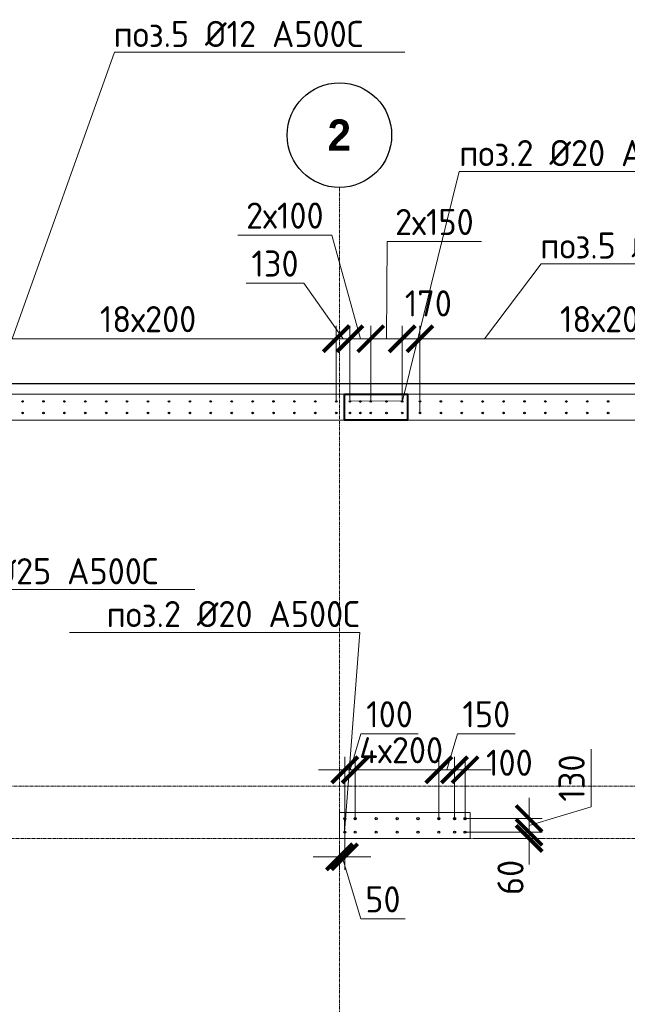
# Model space of a CAD drawing. Header units: millimetres. Extents: x -56135 to 1694203, y -446411 to -23139.
# Tile 270 of 311: x 961801 to 967611, y -67056 to -57638. Entities that reach past the tile are written whole.
import ezdxf
from ezdxf import colors
from ezdxf.entities.mleader import LeaderData, LeaderLine
from ezdxf.math import Vec2, Vec3

# ---------------------------------------------------------------- set-up
doc = ezdxf.new("R2010")
doc.units = ezdxf.units.MM
for name, pattern in [('01 Штриховая _4 мм_', [6, 3.5, -2.5]), ('______5', [1100, 800, -100, 100, -100]), ('HIDDEN2', [4.7625, 3.175, -1.5875]), ('осевая', [50.8, 31.75, -6.35, 6.35, -6.35])]:
    doc.linetypes.add(name, pattern=pattern)
for name, color, linetype, lineweight in [('0 Фундамент', 5, 'Continuous', 30), ('1 Стены', 3, 'Continuous', 30), ('Оси', 40, '______5', 18), ('подоснова', 151, 'Continuous', 5), ('РАЗМЕРЫ', 1, 'Continuous', 9), ('СТЕНЫ', 3, 'Continuous', 30)]:
    doc.layers.add(name, color=color, linetype=linetype, lineweight=lineweight)
doc.styles.add('Century Gothic', font='GOTHIC.TTF')
doc.styles.add('GOST-2.304_Type-B', font='GOST_Common.ttf')
doc.dimstyles.new('СПДС', dxfattribs={"dimscale": 100, "dimtxt": 2.5, "dimasz": 2.5, "dimexe": 1.25, "dimexo": 0, "dimtad": 1, "dimdec": 0, "dimtxsty": 'GOST-2.304_Type-B', "dimblk": 'ARCHTICK', "dimcen": 2.5, "dimdle": 2, "dimadec": 0, "dimazin": 2, "dimtfac": 0.75, "dimtdec": 0, "dimtmove": 1, "dimatfit": 3, "dimfxl": 1, "dimtolj": 1, "dimarcsym": 1})

# ---------------------------------------------------------------- blocks, each defined once
blk = doc.blocks.new('NSY101')
at = {"color": 0, "linetype": 'ByBlock', "lineweight": -2}
blk.add_circle((0, 0), 50, dxfattribs=at)
blk = doc.blocks.new('оси 2.2-2.3')
at = {"layer": 'Оси', "color": 16, "linetype": 'осевая', "lineweight": 0, "transparency": 33554687}
for p, q in [((478554.9, -104267.9), (478554.9, -134893.5)), ((468076.3, -106495.4), (524372.9, -106495.4)), ((468076.3, -109995.4), (524372.9, -109995.4)), ((468653.8, -110495.4), (523696.4, -110495.4))]:
    blk.add_line(p, q, dxfattribs=at)
at = {"layer": 'Оси', "color": 16, "linetype": 'Continuous', "lineweight": 25, "transparency": 33554687, "xscale": 9.999999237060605, "yscale": 9.999999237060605, "zscale": 9.999999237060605}
blk.add_blockref('NSY101', (478554.4, -103767.9), dxfattribs=at)
at = {"layer": 'Оси', "color": 16, "linetype": 'Continuous', "lineweight": 25, "transparency": 33554687, "insert": (478554.4, -103767.9), "char_height": 300, "width": 385, "attachment_point": 5, "style": 'Century Gothic'}
blk.add_mtext('\\A1;{\\fCentury Gothic|i0|b1;\\H300.000000;\\W1.000000;\\C16;2}\\P', dxfattribs=at)
blk = doc.blocks.new('стены тп')
at = {"layer": '1 Стены', "color": 252, "linetype": 'HIDDEN2', "lineweight": 0, "true_color": 0x939598}
for p, q in [((909390.6, -187275.6), (862265.6, -187275.6)), ((862590.6, -187525.6), (889390.4, -187525.6)), ((867940.4, -191275.6), (866690.6, -191275.6)), ((866690.6, -191275.6), (866690.6, -191525.6)), ((867940.4, -191525.6), (867940.4, -191275.6)), ((866690.6, -191525.6), (867940.4, -191525.6))]:
    blk.add_line(p, q, dxfattribs=at)
blk = doc.blocks.new('_None')
blk = doc.blocks.new('_ArchTick')
at = {"color": 0, "linetype": 'ByBlock', "const_width": 0.15}
blk.add_lwpolyline([(-0.5, -0.5), (0.5, 0.5)], dxfattribs=at)
blk = doc.blocks.new('*D1613')
at = {"layer": 'DEFPOINTS', "color": 0, "transparency": 16777216}
for p in [(965627.8, -60689.9), (965627.8, -61388.1, -720), (969227.8, -61388.1, -720)]:
    blk.add_point(p, dxfattribs=at)
at = {"layer": 'РАЗМЕРЫ', "color": 0, "lineweight": -2, "transparency": 16777216}
for p, q in [((965627.8, -61388.1), (965627.8, -60564.9)), ((969227.8, -61388.1), (969227.8, -60564.9)), ((969427.8, -60689.9), (965427.8, -60689.9))]:
    blk.add_line(p, q, dxfattribs=at)
at = {"layer": 'РАЗМЕРЫ', "color": 0, "lineweight": -2, "transparency": 16777216, "xscale": 250, "yscale": 250, "zscale": 250, "rotation": 180}
blk.add_blockref('_ArchTick', (965627.8, -60689.9), dxfattribs=at)
at = {"layer": 'РАЗМЕРЫ', "color": 0, "lineweight": -2, "transparency": 16777216, "xscale": 250, "yscale": 250, "zscale": 250}
blk.add_blockref('_ArchTick', (969227.8, -60689.9), dxfattribs=at)
at = {"layer": 'РАЗМЕРЫ', "color": 0, "transparency": 16777216, "insert": (967427.8, -60502.4), "char_height": 250, "attachment_point": 5, "style": 'GOST-2.304_Type-B'}
blk.add_mtext('\\A1;18х200', dxfattribs=at)
blk = doc.blocks.new('*D1987')
at = {"layer": 'DEFPOINTS', "color": 0, "transparency": 16777216}
for p in [(965458.3, -60689.9), (965458.3, -61289.6), (965627.8, -61289.9, -720)]:
    blk.add_point(p, dxfattribs=at)
at = {"layer": 'РАЗМЕРЫ', "color": 0, "lineweight": -2, "transparency": 16777216}
for p, q in [((965458.3, -61289.6), (965458.3, -60564.9)), ((965627.8, -61289.9), (965627.8, -60564.9)), ((965827.8, -60689.9), (965258.3, -60689.9))]:
    blk.add_line(p, q, dxfattribs=at)
at = {"layer": 'РАЗМЕРЫ', "color": 0, "lineweight": -2, "transparency": 16777216, "xscale": 250, "yscale": 250, "zscale": 250, "rotation": 180}
blk.add_blockref('_ArchTick', (965458.3, -60689.9), dxfattribs=at)
at = {"layer": 'РАЗМЕРЫ', "color": 0, "lineweight": -2, "transparency": 16777216, "xscale": 250, "yscale": 250, "zscale": 250}
blk.add_blockref('_ArchTick', (965627.8, -60689.9), dxfattribs=at)
at = {"layer": 'РАЗМЕРЫ', "color": 0, "transparency": 16777216, "insert": (965708.7, -60351.9), "char_height": 250, "attachment_point": 5, "style": 'GOST-2.304_Type-B'}
blk.add_mtext('\\A1;170', dxfattribs=at)
blk = doc.blocks.new('*D1988')
at = {"layer": 'DEFPOINTS', "color": 0, "transparency": 16777216}
for p in [(964828.1, -60689.9), (964828.1, -61289.6, -720), (964958.3, -61289.6)]:
    blk.add_point(p, dxfattribs=at)
at = {"layer": 'РАЗМЕРЫ', "color": 0, "lineweight": -2, "transparency": 16777216}
for p, q in [((964517.4, -60158.6), (963967.4, -60158.6)), ((964893.2, -60689.9), (964517.4, -60158.6)), ((964828.1, -61289.6), (964828.1, -60564.9)), ((964958.3, -61289.6), (964958.3, -60564.9)), ((965158.3, -60689.9), (964628.1, -60689.9))]:
    blk.add_line(p, q, dxfattribs=at)
at = {"layer": 'РАЗМЕРЫ', "color": 0, "lineweight": -2, "transparency": 16777216, "xscale": 250, "yscale": 250, "zscale": 250, "rotation": 180}
blk.add_blockref('_ArchTick', (964828.1, -60689.9), dxfattribs=at)
at = {"layer": 'РАЗМЕРЫ', "color": 0, "lineweight": -2, "transparency": 16777216, "xscale": 250, "yscale": 250, "zscale": 250}
blk.add_blockref('_ArchTick', (964958.3, -60689.9), dxfattribs=at)
at = {"layer": 'РАЗМЕРЫ', "color": 0, "transparency": 16777216, "insert": (964242.4, -59971.1), "char_height": 250, "attachment_point": 5, "style": 'GOST-2.304_Type-B'}
blk.add_mtext('\\A1;130', dxfattribs=at)
blk = doc.blocks.new('*D1989')
at = {"layer": 'DEFPOINTS', "color": 0, "transparency": 16777216}
for p in [(961228.3, -60689.9), (961228.3, -61289.4, -720), (964828.1, -61289.6, -720)]:
    blk.add_point(p, dxfattribs=at)
at = {"layer": 'РАЗМЕРЫ', "color": 0, "lineweight": -2, "transparency": 16777216}
for p, q in [((961228.3, -61289.4), (961228.3, -60564.9)), ((964828.1, -61289.6), (964828.1, -60564.9)), ((965028.1, -60689.9), (961028.3, -60689.9))]:
    blk.add_line(p, q, dxfattribs=at)
at = {"layer": 'РАЗМЕРЫ', "color": 0, "lineweight": -2, "transparency": 16777216, "xscale": 250, "yscale": 250, "zscale": 250, "rotation": 180}
blk.add_blockref('_ArchTick', (961228.3, -60689.9), dxfattribs=at)
at = {"layer": 'РАЗМЕРЫ', "color": 0, "lineweight": -2, "transparency": 16777216, "xscale": 250, "yscale": 250, "zscale": 250}
blk.add_blockref('_ArchTick', (964828.1, -60689.9), dxfattribs=at)
at = {"layer": 'РАЗМЕРЫ', "color": 0, "transparency": 16777216, "insert": (963028.2, -60502.4), "char_height": 250, "attachment_point": 5, "style": 'GOST-2.304_Type-B'}
blk.add_mtext('\\A1;18х200', dxfattribs=at)
blk = doc.blocks.new('*D2002')
at = {"layer": 'DEFPOINTS', "color": 0, "transparency": 16777216}
for p in [(965158, -60689.9), (965158, -61289.9), (965458.3, -61289.6)]:
    blk.add_point(p, dxfattribs=at)
at = {"layer": 'РАЗМЕРЫ', "color": 0, "lineweight": -2, "transparency": 16777216}
for p, q in [((965308.1, -60689.9), (965316.1, -59760.8)), ((965316.1, -59760.8), (966216.1, -59760.8)), ((965158, -61289.9), (965158, -60564.9)), ((965458.3, -61289.6), (965458.3, -60564.9)), ((965658.3, -60689.9), (964958, -60689.9))]:
    blk.add_line(p, q, dxfattribs=at)
at = {"layer": 'РАЗМЕРЫ', "color": 0, "lineweight": -2, "transparency": 16777216, "xscale": 250, "yscale": 250, "zscale": 250, "rotation": 180}
blk.add_blockref('_ArchTick', (965158, -60689.9), dxfattribs=at)
at = {"layer": 'РАЗМЕРЫ', "color": 0, "lineweight": -2, "transparency": 16777216, "xscale": 250, "yscale": 250, "zscale": 250}
blk.add_blockref('_ArchTick', (965458.3, -60689.9), dxfattribs=at)
at = {"layer": 'РАЗМЕРЫ', "color": 0, "transparency": 16777216, "insert": (965766.1, -59573.3), "char_height": 250, "attachment_point": 5, "style": 'GOST-2.304_Type-B'}
blk.add_mtext('\\A1;2х150', dxfattribs=at)
blk = doc.blocks.new('*D1588')
at = {"layer": 'DEFPOINTS', "color": 0, "transparency": 16777216}
for p in [(964958.3, -60689.9), (964958.3, -60824.9), (965158, -61289.9)]:
    blk.add_point(p, dxfattribs=at)
at = {"layer": 'РАЗМЕРЫ', "color": 0, "lineweight": -2, "transparency": 16777216}
for p, q in [((964786.2, -59699.4), (963886.2, -59699.4)), ((965058.1, -60689.9), (964786.2, -59699.4)), ((964958.3, -60824.9), (964958.3, -60564.9)), ((965158, -61289.9), (965158, -60564.9)), ((965358, -60689.9), (964758.3, -60689.9))]:
    blk.add_line(p, q, dxfattribs=at)
at = {"layer": 'РАЗМЕРЫ', "color": 0, "lineweight": -2, "transparency": 16777216, "xscale": 250, "yscale": 250, "zscale": 250, "rotation": 180}
blk.add_blockref('_ArchTick', (964958.3, -60689.9), dxfattribs=at)
at = {"layer": 'РАЗМЕРЫ', "color": 0, "lineweight": -2, "transparency": 16777216, "xscale": 250, "yscale": 250, "zscale": 250}
blk.add_blockref('_ArchTick', (965158, -60689.9), dxfattribs=at)
at = {"layer": 'РАЗМЕРЫ', "color": 0, "transparency": 16777216, "insert": (964336.2, -59511.9), "char_height": 250, "attachment_point": 5, "style": 'GOST-2.304_Type-B'}
blk.add_mtext('\\A1;2х100', dxfattribs=at)
blk = doc.blocks.new('*D1547')
at = {"layer": 'DEFPOINTS', "color": 0, "transparency": 16777216}
for p in [(965959.5, -64812.7), (965959.5, -65290), (966059.5, -65290)]:
    blk.add_point(p, dxfattribs=at)
at = {"layer": 'РАЗМЕРЫ', "color": 0, "lineweight": -2, "transparency": 16777216}
for p, q in [((965959.5, -65290), (965959.5, -64687.7)), ((966059.5, -65290), (966059.5, -64687.7)), ((965959.5, -64812.7), (965709.5, -64812.7)), ((966059.5, -64812.7), (965959.5, -64812.7)), ((966059.5, -64812.7), (966309.5, -64812.7))]:
    blk.add_line(p, q, dxfattribs=at)
at = {"layer": 'РАЗМЕРЫ', "color": 0, "lineweight": -2, "transparency": 16777216, "xscale": 250, "yscale": 250, "zscale": 250}
blk.add_blockref('_ArchTick', (965959.5, -64812.7), dxfattribs=at)
at = {"layer": 'РАЗМЕРЫ', "color": 0, "lineweight": -2, "transparency": 16777216, "xscale": 250, "yscale": 250, "zscale": 250, "rotation": 180}
blk.add_blockref('_ArchTick', (966059.5, -64812.7), dxfattribs=at)
at = {"layer": 'РАЗМЕРЫ', "color": 0, "transparency": 16777216, "insert": (966483.5, -64745.4), "char_height": 250, "attachment_point": 5, "style": 'GOST-2.304_Type-B'}
blk.add_mtext('\\A1;100', dxfattribs=at)
blk = doc.blocks.new('*D1548')
at = {"layer": 'DEFPOINTS', "color": 0, "transparency": 16777216}
for p in [(965809.5, -64812.7), (965809.5, -65290), (965959.5, -65290)]:
    blk.add_point(p, dxfattribs=at)
at = {"layer": 'РАЗМЕРЫ', "color": 0, "lineweight": -2, "transparency": 16777216}
for p, q in [((965884.5, -64812.7), (965987.6, -64468.9)), ((965987.6, -64468.9), (966537.6, -64468.9)), ((965809.5, -65290), (965809.5, -64687.7)), ((965959.5, -65290), (965959.5, -64687.7)), ((966159.5, -64812.7), (965609.5, -64812.7))]:
    blk.add_line(p, q, dxfattribs=at)
at = {"layer": 'РАЗМЕРЫ', "color": 0, "lineweight": -2, "transparency": 16777216, "xscale": 250, "yscale": 250, "zscale": 250, "rotation": 180}
blk.add_blockref('_ArchTick', (965809.5, -64812.7), dxfattribs=at)
at = {"layer": 'РАЗМЕРЫ', "color": 0, "lineweight": -2, "transparency": 16777216, "xscale": 250, "yscale": 250, "zscale": 250}
blk.add_blockref('_ArchTick', (965959.5, -64812.7), dxfattribs=at)
at = {"layer": 'РАЗМЕРЫ', "color": 0, "transparency": 16777216, "insert": (966262.6, -64281.4), "char_height": 250, "attachment_point": 5, "style": 'GOST-2.304_Type-B'}
blk.add_mtext('\\A1;150', dxfattribs=at)
blk = doc.blocks.new('*D1549')
at = {"layer": 'DEFPOINTS', "color": 0, "transparency": 16777216}
for p in [(965009.5, -64812.7), (965009.5, -65290), (965809.5, -65290)]:
    blk.add_point(p, dxfattribs=at)
at = {"layer": 'РАЗМЕРЫ', "color": 0, "lineweight": -2, "transparency": 16777216}
for p, q in [((965009.5, -65290), (965009.5, -64687.7)), ((965809.5, -65290), (965809.5, -64687.7)), ((966009.5, -64812.7), (964809.5, -64812.7))]:
    blk.add_line(p, q, dxfattribs=at)
at = {"layer": 'РАЗМЕРЫ', "color": 0, "lineweight": -2, "transparency": 16777216, "xscale": 250, "yscale": 250, "zscale": 250, "rotation": 180}
blk.add_blockref('_ArchTick', (965009.5, -64812.7), dxfattribs=at)
at = {"layer": 'РАЗМЕРЫ', "color": 0, "lineweight": -2, "transparency": 16777216, "xscale": 250, "yscale": 250, "zscale": 250}
blk.add_blockref('_ArchTick', (965809.5, -64812.7), dxfattribs=at)
at = {"layer": 'РАЗМЕРЫ', "color": 0, "transparency": 16777216, "insert": (965448.5, -64625.2), "char_height": 250, "attachment_point": 5, "style": 'GOST-2.304_Type-B'}
blk.add_mtext('\\A1;4х200', dxfattribs=at)
blk = doc.blocks.new('*D1550')
at = {"layer": 'DEFPOINTS', "color": 0, "transparency": 16777216}
for p in [(964909.5, -64812.7), (964909.5, -65290), (965009.5, -65290)]:
    blk.add_point(p, dxfattribs=at)
at = {"layer": 'РАЗМЕРЫ', "color": 0, "lineweight": -2, "transparency": 16777216}
for p, q in [((964959.5, -64812.7), (965062.6, -64468.9)), ((965062.6, -64468.9), (965612.6, -64468.9)), ((964909.5, -65290), (964909.5, -64687.7)), ((965009.5, -65290), (965009.5, -64687.7)), ((964909.5, -64812.7), (964659.5, -64812.7)), ((965009.5, -64812.7), (964909.5, -64812.7)), ((965009.5, -64812.7), (964909.5, -64812.7)), ((965009.5, -64812.7), (965259.5, -64812.7))]:
    blk.add_line(p, q, dxfattribs=at)
at = {"layer": 'РАЗМЕРЫ', "color": 0, "lineweight": -2, "transparency": 16777216, "xscale": 250, "yscale": 250, "zscale": 250}
blk.add_blockref('_ArchTick', (964909.5, -64812.7), dxfattribs=at)
at = {"layer": 'РАЗМЕРЫ', "color": 0, "lineweight": -2, "transparency": 16777216, "xscale": 250, "yscale": 250, "zscale": 250, "rotation": 180}
blk.add_blockref('_ArchTick', (965009.5, -64812.7), dxfattribs=at)
at = {"layer": 'РАЗМЕРЫ', "color": 0, "transparency": 16777216, "insert": (965337.6, -64281.4), "char_height": 250, "attachment_point": 5, "style": 'GOST-2.304_Type-B'}
blk.add_mtext('\\A1;100', dxfattribs=at)
blk = doc.blocks.new('*D2010')
at = {"layer": 'DEFPOINTS', "color": 0, "transparency": 16777216}
for p in [(966059.5, -65410), (966672.3, -65410), (966134.6, -65470)]:
    blk.add_point(p, dxfattribs=at)
at = {"layer": 'РАЗМЕРЫ', "color": 0, "lineweight": -2, "transparency": 16777216}
for p, q in [((966672.3, -65410), (966672.3, -65160)), ((966059.5, -65410), (966797.3, -65410)), ((966672.3, -65470), (966672.3, -65410)), ((966134.6, -65470), (966797.3, -65470)), ((966672.3, -65470), (966672.3, -65720))]:
    blk.add_line(p, q, dxfattribs=at)
at = {"layer": 'РАЗМЕРЫ', "color": 0, "lineweight": -2, "transparency": 16777216, "xscale": 250, "yscale": 250, "zscale": 250}
for p, rotation in [((966672.3, -65410), 270), ((966672.3, -65470), 90)]:
    blk.add_blockref('_ArchTick', p, dxfattribs=dict(at, rotation=rotation))
at = {"layer": 'РАЗМЕРЫ', "color": 0, "transparency": 16777216, "insert": (966494, -65842), "char_height": 250, "attachment_point": 5, "rotation": 90, "style": 'GOST-2.304_Type-B'}
blk.add_mtext('\\A1;60', dxfattribs=at)
blk = doc.blocks.new('*D2011')
at = {"layer": 'DEFPOINTS', "color": 0, "transparency": 16777216}
for p in [(966059.5, -65280), (966672.3, -65280), (966176.3, -65410)]:
    blk.add_point(p, dxfattribs=at)
at = {"layer": 'РАЗМЕРЫ', "color": 0, "lineweight": -2, "transparency": 16777216}
for p, q in [((967266, -65166.9), (967266, -64616.9)), ((966672.3, -65610), (966672.3, -65080)), ((966672.3, -65345), (967266, -65166.9)), ((966059.5, -65280), (966797.3, -65280)), ((966176.3, -65410), (966797.3, -65410))]:
    blk.add_line(p, q, dxfattribs=at)
at = {"layer": 'РАЗМЕРЫ', "color": 0, "lineweight": -2, "transparency": 16777216, "xscale": 250, "yscale": 250, "zscale": 250}
for p, rotation in [((966672.3, -65280), 90), ((966672.3, -65410), 270)]:
    blk.add_blockref('_ArchTick', p, dxfattribs=dict(at, rotation=rotation))
at = {"layer": 'РАЗМЕРЫ', "color": 0, "transparency": 16777216, "insert": (967078.5, -64891.9), "char_height": 250, "attachment_point": 5, "rotation": 90, "style": 'GOST-2.304_Type-B'}
blk.add_mtext('\\A1;130', dxfattribs=at)
blk = doc.blocks.new('*D2012')
at = {"layer": 'DEFPOINTS', "color": 0, "transparency": 16777216}
for p in [(964908.5, -65410), (964858.3, -65529.3), (964858.3, -65645.3)]:
    blk.add_point(p, dxfattribs=at)
at = {"layer": 'РАЗМЕРЫ', "color": 0, "lineweight": -2, "transparency": 16777216}
for p, q in [((964908.5, -65410), (964908.5, -65770.3)), ((964858.3, -65529.3), (964858.3, -65770.3)), ((964858.3, -65645.3), (964608.3, -65645.3)), ((964908.5, -65645.3), (964858.3, -65645.3)), ((964908.5, -65645.3), (964858.3, -65645.3)), ((964883.4, -65645.3), (965061.5, -66239.1)), ((964908.5, -65645.3), (965158.5, -65645.3)), ((965061.5, -66239.1), (965486.5, -66239.1))]:
    blk.add_line(p, q, dxfattribs=at)
at = {"layer": 'РАЗМЕРЫ', "color": 0, "lineweight": -2, "transparency": 16777216, "xscale": 250, "yscale": 250, "zscale": 250}
blk.add_blockref('_ArchTick', (964858.3, -65645.3), dxfattribs=at)
at = {"layer": 'РАЗМЕРЫ', "color": 0, "lineweight": -2, "transparency": 16777216, "xscale": 250, "yscale": 250, "zscale": 250, "rotation": 180}
blk.add_blockref('_ArchTick', (964908.5, -65645.3), dxfattribs=at)
at = {"layer": 'РАЗМЕРЫ', "color": 0, "transparency": 16777216, "insert": (965274, -66051.6), "char_height": 250, "attachment_point": 5, "style": 'GOST-2.304_Type-B'}
blk.add_mtext('\\A1;50', dxfattribs=at)
blk = doc.blocks.new('стены  тп')
at = {"layer": 'СТЕНЫ', "color": 251, "linetype": '01 Штриховая _4 мм_', "lineweight": 0, "true_color": 0x636466}
for p, q in [((589762.3, -316375.7, 3100), (542387.3, -316375.7, 3100)), ((542712.3, -316625.7, 3100), (569512.1, -316625.7, 3100)), ((548062.1, -320375.7, 3100), (546812.3, -320375.7, 3100)), ((546812.3, -320375.7, 3100), (546812.3, -320625.7, 3100)), ((548062.1, -320625.7, 3100), (548062.1, -320375.7, 3100)), ((546812.3, -320625.7, 3100), (548062.1, -320625.7, 3100))]:
    blk.add_line(p, q, dxfattribs=at)
blk = doc.blocks.new('прпрп')
at = {"color": 1, "lineweight": 40}
blk.add_lwpolyline([(964908, -61220), (965508, -61220), (965508, -61470), (964908, -61470)], close=True, dxfattribs=at)
at = {"layer": '0 Фундамент'}
blk.add_lwpolyline([(960458, -61120), (960458, -85300), (967808, -85300), (967808, -85300), (980308, -85300), (980308, -85300), (982658, -85300), (982658, -85300), (1008108, -85300), (1008108, -81220), (1009588, -81220), (1009588, -72620), (1008108, -72620), (1008108, -61120), (960458, -61120)], dxfattribs=at)
at = {"layer": '1 Стены', "color": 252, "lineweight": 0, "true_color": 0x939598}
blk.add_line((960358.2, -61470), (987558, -61470), dxfattribs=at)
at = {"layer": 'РАЗМЕРЫ', "color": 8, "linetype": 'Continuous', "lineweight": 30}
for centre in [(961828.1, -61289.6, -720), (961828.3, -61289.4, -720), (962028.1, -61289.6, -720), (962028.3, -61289.4, -720), (962228.1, -61289.6, -720), (962228.3, -61289.4, -720), (962427.8, -61289.9, -720), (962428.1, -61289.6, -720), (962627.8, -61289.9, -720), (962628.1, -61289.6, -720), (962827.8, -61289.9, -720), (962828.1, -61289.6, -720), (963027.8, -61289.9, -720), (963028.1, -61289.6, -720), (963227.8, -61289.9, -720), (963228.1, -61289.6, -720), (963427.8, -61289.9, -720), (963428.1, -61289.6, -720), (963627.8, -61289.9, -720), (963628.1, -61289.6, -720), (963827.8, -61289.9, -720), (963828.1, -61289.6, -720), (964027.8, -61289.9, -720), (964028.1, -61289.6, -720), (964227.8, -61289.9, -720), (964228.1, -61289.6, -720), (964427.8, -61289.9, -720), (964428.1, -61289.6, -720), (964627.8, -61289.9, -720), (964628.1, -61289.6, -720), (964827.8, -61289.9, -720), (964828.1, -61289.6, -720), (965627.8, -61289.9, -720), (965628.1, -61289.6, -720), (965827.8, -61289.9, -720), (965828.1, -61289.6, -720), (966027.8, -61289.9, -720), (966028.1, -61289.6, -720), (966227.8, -61289.9, -720), (966228.1, -61289.6, -720), (966427.8, -61289.9, -720), (966428.1, -61289.6, -720), (966627.8, -61289.9, -720), (966628.1, -61289.6, -720), (966827.8, -61289.9, -720), (966828.1, -61289.6, -720), (967027.8, -61289.9, -720), (967028.1, -61289.6, -720), (967227.8, -61289.9, -720), (967228.1, -61289.6, -720), (967427.8, -61289.9, -720), (967428.1, -61289.6, -720), (961828.3, -61399.7, -720), (962028.3, -61399.7, -720), (962228.3, -61399.7, -720), (962428.1, -61400, -720), (962628.1, -61400, -720), (962828.1, -61400, -720), (963028.1, -61400, -720), (963228.1, -61400, -720), (963428.1, -61400, -720), (963628.1, -61400, -720), (963828.1, -61400, -720), (964028.1, -61400, -720), (964228.1, -61400, -720), (964428.1, -61400, -720), (964628.1, -61400, -720), (964828.1, -61400, -720), (965628.1, -61400, -720), (965828.1, -61400, -720), (966028.1, -61400, -720), (966228.1, -61400, -720), (966428.1, -61400, -720), (966628.1, -61400, -720), (966828.1, -61400, -720), (967028.1, -61400, -720), (967228.1, -61400, -720), (967428.1, -61400, -720)]:
    blk.add_circle(centre, 7, dxfattribs=at)
at = {"layer": 'РАЗМЕРЫ', "color": 6, "linetype": 'Continuous', "lineweight": 30}
for centre, radius in [((964958, -61289.9), 7), ((964958.3, -61289.6), 7), ((965058, -61289.9), 7), ((965058.3, -61289.6), 7), ((965158, -61289.9), 7), ((965158.3, -61289.6), 7), ((965308, -61289.9), 7), ((965308.3, -61289.6), 7), ((965458, -61289.9), 7), ((965458.3, -61289.6), 7), ((964958.3, -61400), 7), ((965058.3, -61400), 7), ((965158.3, -61400), 7), ((965308.3, -61400), 7), ((965458.3, -61400), 7), ((964909.5, -65280), 10), ((965009.5, -65280), 10), ((965209.5, -65280), 10), ((965409.5, -65280), 10), ((965609.5, -65280), 10), ((965809.5, -65280), 10), ((965959.5, -65280), 10), ((966059.5, -65280), 10), ((964909.5, -65410), 10), ((965009.5, -65410), 10), ((965209.5, -65410), 10), ((965409.5, -65410), 10), ((965609.5, -65410), 10), ((965809.5, -65410), 10), ((965959.5, -65410), 10), ((966059.5, -65410), 10)]:
    blk.add_circle(centre, radius, dxfattribs=at)
at = {"layer": 'Оси', "color": 16, "linetype": 'Continuous', "lineweight": 25, "transparency": 33554687, "xscale": 9.999999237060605, "yscale": 9.999999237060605, "zscale": 9.999999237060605}
blk.add_blockref('NSY101', (964857.6, -58742.6), dxfattribs=at)
at = {"layer": 'РАЗМЕРЫ', "color": 1}
for name, p in [('оси 2.2-2.3', (486303.3, 45025.4)), ('стены тп', (98167.6, 126055.6))]:
    blk.add_blockref(name, p, dxfattribs=at)
at = {"layer": 'РАЗМЕРЫ'}
blk.add_blockref('стены  тп', (418045.9, 255155.8, -3100), dxfattribs=at)
at = {"layer": 'Оси', "color": 16, "linetype": 'Continuous', "lineweight": 25, "transparency": 33554687, "insert": (964857.6, -58742.6), "char_height": 300, "width": 385, "attachment_point": 5, "style": 'Century Gothic'}
blk.add_mtext('\\A1;{\\fCentury Gothic|i0|b1;\\H300.000000;\\W1.000000;\\C16;2}\\P', dxfattribs=at)
at = {"layer": 'РАЗМЕРЫ', "color": 1}
for base, p1, p2, text, picture, middle in [((964958.3, -60689.9), (965158, -61289.9), (964958.3, -60824.9), '2х100', '*D1588', (964723.7, -59699.4)), ((965158, -60689.9), (965458.3, -61289.6), (965158, -61289.9), '2х150', '*D2002', (965378.6, -59760.8)), ((965009.5, -64812.7), (965809.5, -65290), (965009.5, -65290), '4х200', '*D1549', (965448.5, -64812.7))]:
    dim = blk.add_linear_dim(base=base, p1=p1, p2=p2, text=text, dimstyle='СПДС', dxfattribs=at)
    dim.commit()
    dim.dimension.update_dxf_attribs({"geometry": picture, "text_midpoint": middle, "dimtype": 128})
for base, p1, p2, picture, middle in [((964828.1, -60689.9), (964958.3, -61289.6), (964828.1, -61289.6, -720), '*D1988', (964454.9, -60158.6)), ((965458.2664, -60689.8592), (965627.823, -61289.8787, -720), (965458.2664, -61289.6341), '*D1987', (965708.6697, -60539.4233)), ((965959.5, -64812.7), (966059.5, -65290), (965959.5, -65290), '*D1547', (966483.5, -64932.9))]:
    dim = blk.add_linear_dim(base=base, p1=p1, p2=p2, dimstyle='СПДС', dxfattribs=at)
    dim.commit()
    dim.dimension.update_dxf_attribs({"geometry": picture, "text_midpoint": middle, "dimtype": 128})
for base, p1, p2, picture, middle in [((961228.3, -60689.9), (964828.1, -61289.6, -720), (961228.3, -61289.4, -720), '*D1989', (963028.2, -60502.4)), ((965627.8, -60689.9), (969227.8, -61388.1, -720), (965627.8, -61388.1, -720), '*D1613', (967427.8, -60502.4))]:
    dim = blk.add_linear_dim(base=base, p1=p1, p2=p2, text='18х200', dimstyle='СПДС', dxfattribs=at)
    dim.commit()
    dim.dimension.update_dxf_attribs({"geometry": picture, "text_midpoint": middle})
for base, p1, p2, picture, middle in [((964909.5, -64812.7), (965009.5, -65290), (964909.5, -65290), '*D1550', (965125.1, -64281.4)), ((965809.5, -64812.7), (965959.5, -65290), (965809.5, -65290), '*D1548', (966050.1, -64281.4)), ((964858.3, -65645.3), (964908.5, -65410), (964858.3, -65529.3), '*D2012', (965124, -66051.6))]:
    dim = blk.add_linear_dim(base=base, p1=p1, p2=p2, dimstyle='СПДС', dxfattribs=at)
    dim.commit()
    dim.dimension.update_dxf_attribs({"geometry": picture, "text_midpoint": middle})
dim = blk.add_linear_dim(base=(966672.3, -65280), p1=(966176.3, -65410), p2=(966059.5, -65280), angle=90, dimstyle='СПДС', dxfattribs=at)
dim.commit()
dim.dimension.update_dxf_attribs({"geometry": '*D2011', "text_midpoint": (967078.5, -65104.4)})
dim = blk.add_linear_dim(base=(966672.3, -65410), p1=(966134.6, -65470), p2=(966059.5, -65410), angle=90, dimstyle='СПДС', dxfattribs=at)
dim.commit()
dim.dimension.update_dxf_attribs({"geometry": '*D2010', "text_midpoint": (966681.5, -65842), "dimtype": 128})
at = {"layer": 'подоснова', "color": 4, "ltscale": 0.3}
ml = blk.add_multileader_mtext('Standard', dxfattribs=at)
ml.set_content('{\\C2;поз.5 %%C12 А500С }', color=4, style='GOST-2.304_Type-B')
ml.set_leader_properties(color=256, linetype='ByLayer', lineweight=15)
ml.set_arrow_properties(name='NONE')
ml.build(insert=Vec2(0, 0))
ml.multileader.update_dxf_attribs({"text_left_attachment_type": 6, "text_right_attachment_type": 6, "dogleg_length": 0.1, "arrow_head_size": 18})
ctx = ml.context
ctx.base_point, ctx.char_height, ctx.arrow_head_size, ctx.landing_gap_size, ctx.plane_origin = Vec3(962706.2, -57950), 250, 18, 20, Vec3(973406.2, -59611.1)
ctx.left_attachment, ctx.right_attachment, ctx.text_align_type = 6, 6, 1
notes = []
notes.append((ctx, [(1, (1, 1, 0), (962706.1, -57950), (1, 0), 0.1, [(0, [(961728.2, -60689.9)], 0, [])])]))
ctx.mtext.insert, ctx.mtext.width, ctx.mtext.alignment, ctx.mtext.flow_direction = Vec3(963893.1, -57650), 4075.871, 2, 5
ml = blk.add_multileader_mtext('Standard', dxfattribs=at)
ml.set_content('{\\C2;поз.2 %%C20 А500С }', color=4, style='GOST-2.304_Type-B')
ml.set_leader_properties(color=256, linetype='ByLayer', lineweight=15)
ml.set_arrow_properties(name='NONE')
ml.build(insert=Vec2(0, 0))
ml.multileader.update_dxf_attribs({"text_left_attachment_type": 6, "text_right_attachment_type": 6, "dogleg_length": 0.1, "arrow_head_size": 18})
ctx = ml.context
ctx.base_point, ctx.char_height, ctx.arrow_head_size, ctx.landing_gap_size, ctx.plane_origin = Vec3(966002.3, -59089), 250, 18, 20, Vec3(969619.6, -59327.1)
ctx.left_attachment, ctx.right_attachment, ctx.text_align_type = 6, 6, 1
notes.append((ctx, [(1, (1, 1, 0), (966002.2, -59089), (1, 0), 0.1, [(1, [(964965, -61287.8), (965459.9, -61282.8)], 0, [])])]))
ctx.mtext.insert, ctx.mtext.width, ctx.mtext.alignment, ctx.mtext.flow_direction = Vec3(967214.2, -58789), 4075.871, 2, 5
ml = blk.add_multileader_mtext('Standard', dxfattribs=at)
ml.set_content('{\\C2;поз.5 %%C12 А500С }', color=4, style='GOST-2.304_Type-B')
ml.set_leader_properties(color=256, linetype='ByLayer', lineweight=15)
ml.set_arrow_properties(name='NONE')
ml.build(insert=Vec2(0, 0))
ml.multileader.update_dxf_attribs({"text_left_attachment_type": 6, "text_right_attachment_type": 6, "dogleg_length": 0.1, "arrow_head_size": 18})
ctx = ml.context
ctx.base_point, ctx.char_height, ctx.arrow_head_size, ctx.landing_gap_size, ctx.plane_origin = Vec3(966786.7, -59973.6), 250, 18, 20, Vec3(977922.3, -59611.1)
ctx.left_attachment, ctx.right_attachment, ctx.text_align_type = 6, 6, 1
notes.append((ctx, [(1, (1, 1, 0), (966786.6, -59973.6), (1, 0), 0.1, [(0, [(966244.3, -60689.9)], 0, [])])]))
ctx.mtext.insert, ctx.mtext.width, ctx.mtext.alignment, ctx.mtext.flow_direction = Vec3(967973.6, -59673.6), 4075.871, 2, 5
ml = blk.add_multileader_mtext('Standard', dxfattribs=at)
ml.set_content('{\\C2;поз.3 %%C25 А500С }', color=4, style='GOST-2.304_Type-B')
ml.set_leader_properties(color=256, linetype='ByLayer', lineweight=15)
ml.set_arrow_properties(name='NONE')
ml.build(insert=Vec2(0, 0))
ml.multileader.update_dxf_attribs({"text_left_attachment_type": 6, "text_right_attachment_type": 6, "dogleg_length": 0.1, "arrow_head_size": 18})
ctx = ml.context
ctx.base_point, ctx.char_height, ctx.arrow_head_size, ctx.landing_gap_size, ctx.plane_origin = Vec3(960697.8, -63088.2), 250, 18, 20, Vec3(965737.5, -63069.5)
ctx.left_attachment, ctx.right_attachment, ctx.text_align_type = 6, 6, 1
notes.append((ctx, [(1, (1, 1, 0), (960697.7, -63088.2), (1, 0), 0.1, [(2, [(960578, -62170), (960688.3, -62170), (961058.3, -61412.5)], 0, [])])]))
ctx.mtext.insert, ctx.mtext.width, ctx.mtext.alignment, ctx.mtext.flow_direction = Vec3(961909.7, -62788.2), 4075.871, 2, 5
ml = blk.add_multileader_mtext('Standard', dxfattribs=at)
ml.set_content('{\\C2;поз.2 %%C20 А500С }', color=4, style='GOST-2.304_Type-B')
ml.set_leader_properties(color=256, linetype='ByLayer', lineweight=15)
ml.set_arrow_properties(name='NONE')
ml.build(insert=Vec2(0, 0))
ml.multileader.update_dxf_attribs({"text_left_attachment_type": 6, "text_right_attachment_type": 6, "dogleg_length": 0.1, "arrow_head_size": 18})
ctx = ml.context
ctx.base_point, ctx.char_height, ctx.arrow_head_size, ctx.landing_gap_size, ctx.plane_origin = Vec3(962630.8, -63498.1, 360), 250, 18, 20, Vec3(969936.3, -62791.7, 360)
ctx.left_attachment, ctx.right_attachment, ctx.text_align_type = 6, 6, 1
notes.append((ctx, [(0, (1, 1, 0), (965054.7, -63498.1, 360), (-1, 0), 0.1, [(1, [(964908, -65290, 360), (964908, -65408, 360)], 0, [])])]))
ctx.mtext.insert, ctx.mtext.width, ctx.mtext.alignment, ctx.mtext.flow_direction = Vec3(963842.7, -63198.1, 360), 4075.871, 2, 5
for ctx, leaders in notes:
    for number, flags, end, landing, length, lines in leaders:
        leader = LeaderData()
        leader.index, (leader.has_last_leader_line, leader.has_dogleg_vector, leader.attachment_direction) = number, flags
        leader.last_leader_point, leader.dogleg_vector, leader.dogleg_length = Vec3(end), Vec3(landing), length
        for number, points, colour, breaks in lines:
            line = LeaderLine()
            line.index, line.vertices, line.color, line.breaks = number, Vec3.list(points), colors.encode_raw_color(colour), breaks
            leader.lines.append(line)
        ctx.leaders.append(leader)

msp = doc.modelspace()

# ---------------------------------------------------------------- block references
at = {"layer": 'РАЗМЕРЫ'}
msp.add_blockref('прпрп', (0, 0), dxfattribs=at)

doc.saveas('drawing.dxf')
